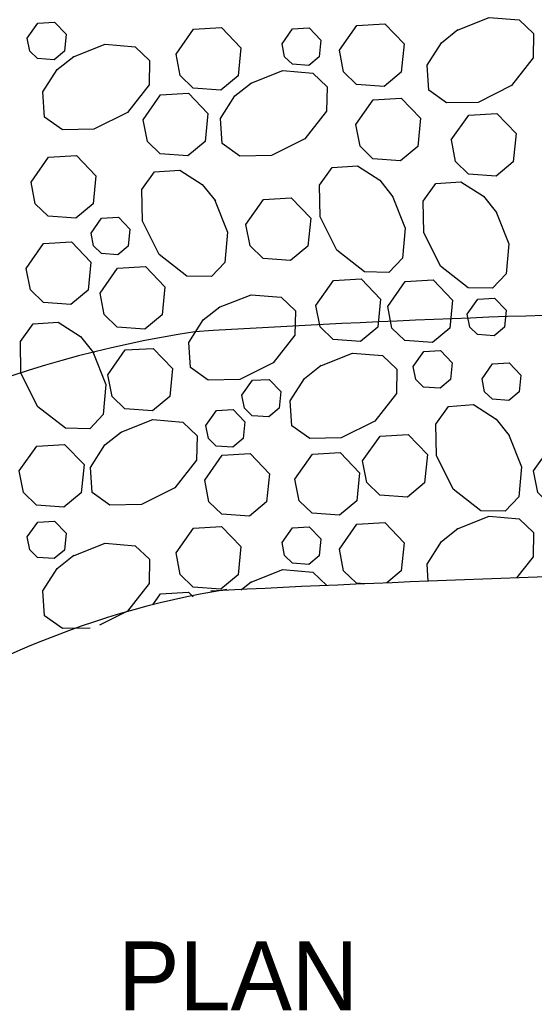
# Model space of a CAD drawing. Extents: x 636183 to 639890, y 299162 to 300538.
# Drawn here: x 638366.6 to 638404, y 299722.2 to 299794.3 of the extents above; entities that cross this region are included whole.
import ezdxf

# ---------------------------------------------------------------- set-up
doc = ezdxf.new("R2010")
doc.units = 0
doc.layers.add('Default', color=7, linetype='Continuous')

msp = doc.modelspace()

# ---------------------------------------------------------------- linework, layer by layer
at = {"layer": 'Default'}
for points in [[(638398.341, 299793.503), (638400.718, 299794.445), (638402.901, 299794.257), (638403.939, 299793.27), (638403.907, 299791.498), (638402.331, 299789.485), (638399.897, 299788.268), (638397.603, 299788.228), (638396.312, 299789.146), (638396.19, 299790.972), (638397.237, 299792.607), (638398.437, 299793.564)], [(638367.124, 299792.943), (638367.887, 299794.028), (638369.104, 299794.097), (638369.949, 299793.22), (638369.828, 299791.991), (638369.075, 299791.365), (638367.873, 299791.452), (638367.308, 299792.001), (638367.125, 299792.943)], [(638377.943, 299791.783), (638379.214, 299793.59), (638381.242, 299793.707), (638382.653, 299792.244), (638382.449, 299790.195), (638381.196, 299789.153), (638379.192, 299789.299), (638378.25, 299790.212), (638377.944, 299791.783)], [(638389.816, 299792.058), (638391.086, 299793.865), (638393.115, 299793.981), (638394.525, 299792.519), (638394.32, 299790.47), (638393.068, 299789.428), (638391.065, 299789.573), (638390.122, 299790.486), (638389.817, 299792.058)], [(638385.652, 299792.526), (638386.414, 299793.61), (638387.631, 299793.68), (638388.478, 299792.802), (638388.355, 299791.574), (638387.604, 299790.948), (638386.401, 299791.035), (638385.836, 299791.583), (638385.653, 299792.526)], [(638370.416, 299791.551), (638372.793, 299792.493), (638374.976, 299792.305), (638376.014, 299791.319), (638375.981, 299789.547), (638374.406, 299787.534), (638371.972, 299786.317), (638369.678, 299786.277), (638368.387, 299787.194), (638368.265, 299789.021), (638369.313, 299790.656), (638370.513, 299791.613)], [(638383.328, 299789.63), (638385.705, 299790.572), (638387.888, 299790.383), (638388.926, 299789.397), (638388.893, 299787.625), (638387.318, 299785.613), (638384.884, 299784.396), (638382.59, 299784.355), (638381.299, 299785.272), (638381.177, 299787.1), (638382.225, 299788.734), (638383.425, 299789.691)], [(638375.553, 299787.002), (638376.824, 299788.809), (638378.851, 299788.925), (638380.262, 299787.463), (638380.058, 299785.414), (638378.805, 299784.372), (638376.802, 299784.517), (638375.86, 299785.431), (638375.554, 299787.002)], [(638391.011, 299786.647), (638392.281, 299788.455), (638394.31, 299788.57), (638395.72, 299787.108), (638395.516, 299785.06), (638394.263, 299784.018), (638392.261, 299784.162), (638391.318, 299785.076), (638391.012, 299786.647)], [(638397.957, 299785.541), (638399.227, 299787.347), (638401.256, 299787.464), (638402.666, 299786.002), (638402.462, 299783.953), (638401.209, 299782.91), (638399.207, 299783.056), (638398.265, 299783.969), (638397.958, 299785.54)], [(638367.406, 299782.467), (638368.677, 299784.275), (638370.704, 299784.39), (638372.115, 299782.928), (638371.911, 299780.88), (638370.658, 299779.837), (638368.655, 299779.982), (638367.713, 299780.897), (638367.407, 299782.467)], [(638393.655, 299781.498), (638394.597, 299779.122), (638394.408, 299776.938), (638393.422, 299775.901), (638391.65, 299775.934), (638389.638, 299777.509), (638388.42, 299779.943), (638388.38, 299782.236), (638389.297, 299783.528), (638391.125, 299783.65), (638392.759, 299782.603), (638393.716, 299781.403)], [(638380.742, 299781.191), (638381.685, 299778.815), (638381.496, 299776.631), (638380.51, 299775.593), (638378.738, 299775.627), (638376.725, 299777.201), (638375.508, 299779.635), (638375.468, 299781.929), (638376.385, 299783.22), (638378.213, 299783.342), (638379.846, 299782.295), (638380.804, 299781.095)], [(638401.187, 299780.346), (638402.129, 299777.969), (638401.941, 299775.786), (638400.955, 299774.748), (638399.183, 299774.781), (638397.169, 299776.356), (638395.953, 299778.79), (638395.913, 299781.084), (638396.83, 299782.375), (638398.657, 299782.497), (638400.291, 299781.45), (638401.249, 299780.25)], [(638383.025, 299779.393), (638384.295, 299781.201), (638386.324, 299781.316), (638387.734, 299779.854), (638387.53, 299777.806), (638386.277, 299776.764), (638384.274, 299776.908), (638383.332, 299777.822), (638383.026, 299779.393)], [(638371.771, 299778.764), (638372.534, 299779.849), (638373.751, 299779.919), (638374.596, 299779.041), (638374.475, 299777.811), (638373.722, 299777.186), (638372.52, 299777.274), (638371.955, 299777.822), (638371.772, 299778.764)], [(638367.05, 299776.192), (638368.32, 299777.999), (638370.349, 299778.115), (638371.759, 299776.653), (638371.555, 299774.603), (638370.302, 299773.561), (638368.299, 299773.707), (638367.357, 299774.62), (638367.051, 299776.191)], [(638372.418, 299774.397), (638373.689, 299776.204), (638375.717, 299776.32), (638377.128, 299774.859), (638376.924, 299772.809), (638375.671, 299771.767), (638373.668, 299771.912), (638372.726, 299772.826), (638372.419, 299774.397)], [(638388.11, 299773.502), (638389.38, 299775.309), (638391.408, 299775.425), (638392.818, 299773.963), (638392.614, 299771.914), (638391.361, 299770.872), (638389.359, 299771.017), (638388.417, 299771.93), (638388.111, 299773.501)], [(638393.336, 299773.424), (638394.606, 299775.232), (638396.635, 299775.348), (638398.045, 299773.885), (638397.841, 299771.837), (638396.587, 299770.795), (638394.585, 299770.94), (638393.643, 299771.854), (638393.337, 299773.424)], [(638381.023, 299773.336), (638383.399, 299774.278), (638385.583, 299774.089), (638386.62, 299773.103), (638386.587, 299771.331), (638385.012, 299769.319), (638382.578, 299768.102), (638380.285, 299768.061), (638378.993, 299768.978), (638378.871, 299770.806), (638379.919, 299772.44), (638381.118, 299773.397)], [(638399.117, 299772.867), (638399.878, 299773.951), (638401.096, 299774.02), (638401.942, 299773.143), (638401.819, 299771.914), (638401.068, 299771.289), (638399.866, 299771.376), (638399.3, 299771.924), (638399.117, 299772.866)], [(638371.903, 299770.124), (638372.846, 299767.747), (638372.658, 299765.564), (638371.671, 299764.526), (638369.899, 299764.559), (638367.886, 299766.134), (638366.67, 299768.567), (638366.629, 299770.862), (638367.546, 299772.152), (638369.374, 299772.275), (638371.008, 299771.227), (638371.965, 299770.027)], [(638372.983, 299768.451), (638374.254, 299770.259), (638376.283, 299770.374), (638377.693, 299768.912), (638377.489, 299766.864), (638376.236, 299765.821), (638374.233, 299765.966), (638373.291, 299766.88), (638372.984, 299768.451)], [(638388.396, 299769.091), (638390.773, 299770.033), (638392.956, 299769.844), (638393.994, 299768.857), (638393.961, 299767.086), (638392.386, 299765.072), (638389.952, 299763.856), (638387.659, 299763.815), (638386.367, 299764.733), (638386.245, 299766.56), (638387.292, 299768.194), (638388.492, 299769.151)], [(638395.184, 299769.053), (638395.947, 299770.138), (638397.164, 299770.208), (638398.009, 299769.33), (638397.888, 299768.101), (638397.135, 299767.475), (638395.933, 299767.563), (638395.368, 299768.111), (638395.185, 299769.053)], [(638400.188, 299768.16), (638400.951, 299769.244), (638402.168, 299769.314), (638403.015, 299768.436), (638402.892, 299767.208), (638402.141, 299766.582), (638400.939, 299766.669), (638400.373, 299767.217), (638400.189, 299768.159)], [(638382.733, 299766.969), (638383.496, 299768.053), (638384.713, 299768.122), (638385.558, 299767.245), (638385.436, 299766.016), (638384.684, 299765.391), (638383.482, 299765.478), (638382.917, 299766.026), (638382.734, 299766.969)], [(638380.112, 299764.764), (638380.874, 299765.849), (638382.091, 299765.918), (638382.937, 299765.041), (638382.815, 299763.812), (638382.063, 299763.186), (638380.861, 299763.273), (638380.296, 299763.821), (638380.113, 299764.764)], [(638402.108, 299764.128), (638403.051, 299761.752), (638402.862, 299759.568), (638401.876, 299758.531), (638400.104, 299758.564), (638398.091, 299760.139), (638396.875, 299762.573), (638396.834, 299764.866), (638397.751, 299766.158), (638399.579, 299766.28), (638401.213, 299765.233), (638402.17, 299764.033)], [(638373.872, 299764.249), (638376.249, 299765.191), (638378.432, 299765.002), (638379.469, 299764.016), (638379.436, 299762.244), (638377.861, 299760.231), (638375.428, 299759.014), (638373.134, 299758.974), (638371.843, 299759.891), (638371.72, 299761.719), (638372.768, 299763.352), (638373.968, 299764.31)], [(638391.509, 299762.192), (638392.779, 299764), (638394.808, 299764.116), (638396.219, 299762.653), (638396.015, 299760.605), (638394.761, 299759.562), (638392.759, 299759.708), (638391.816, 299760.622), (638391.51, 299762.192)], [(638366.545, 299761.463), (638367.816, 299763.27), (638369.845, 299763.386), (638371.254, 299761.924), (638371.05, 299759.875), (638369.797, 299758.833), (638367.794, 299758.978), (638366.852, 299759.891), (638366.547, 299761.463)], [(638380.027, 299760.793), (638381.298, 299762.599), (638383.326, 299762.716), (638384.736, 299761.254), (638384.532, 299759.204), (638383.279, 299758.162), (638381.276, 299758.308), (638380.334, 299759.221), (638380.029, 299760.792)], [(638386.582, 299760.867), (638387.853, 299762.674), (638389.881, 299762.79), (638391.291, 299761.328), (638391.087, 299759.279), (638389.834, 299758.237), (638387.831, 299758.382), (638386.889, 299759.296), (638386.584, 299760.866)], [(638403.939, 299761.463), (638405.21, 299763.27), (638407.238, 299763.386), (638408.648, 299761.924), (638408.444, 299759.875), (638407.191, 299758.833), (638405.188, 299758.978), (638404.246, 299759.891), (638403.941, 299761.463)], [(638367.124, 299756.661), (638367.887, 299757.745), (638369.104, 299757.814), (638369.949, 299756.937), (638369.828, 299755.708), (638369.075, 299755.083), (638367.873, 299755.17), (638367.308, 299755.719), (638367.125, 299756.661)], [(638389.816, 299755.775), (638391.086, 299757.583), (638393.115, 299757.698), (638394.525, 299756.236), (638394.32, 299754.188), (638393.275, 299753.318)], [(638398.341, 299757.22), (638400.718, 299758.162), (638402.901, 299757.974), (638403.939, 299756.988), (638403.907, 299755.216), (638402.704, 299753.678)], [(638377.943, 299755.5), (638379.214, 299757.308), (638381.242, 299757.424), (638382.653, 299755.961), (638382.449, 299753.913), (638381.196, 299752.871), (638379.192, 299753.016), (638378.25, 299753.93), (638377.944, 299755.5)], [(638385.652, 299756.244), (638386.414, 299757.328), (638387.631, 299757.398), (638388.478, 299756.52), (638388.355, 299755.291), (638387.604, 299754.666), (638386.401, 299754.753), (638385.836, 299755.301), (638385.653, 299756.243)], [(638396.274, 299753.44), (638396.19, 299754.69), (638397.237, 299756.324), (638398.437, 299757.281)], [(638370.416, 299755.269), (638372.793, 299756.211), (638374.976, 299756.023), (638376.014, 299755.036), (638375.981, 299753.265), (638374.406, 299751.251), (638372.372, 299750.234)], [(638391.641, 299753.249), (638391.065, 299753.29), (638390.122, 299754.204), (638389.817, 299755.775)], [(638371.695, 299750.029), (638369.678, 299749.994), (638368.387, 299750.912), (638368.265, 299752.738), (638369.313, 299754.373), (638370.513, 299755.33)], [(638383.328, 299753.348), (638385.705, 299754.29), (638387.888, 299754.101), (638388.912, 299753.128)], [(638382.677, 299752.812), (638383.425, 299753.408)], [(638376.26, 299751.724), (638376.824, 299752.527), (638378.851, 299752.643), (638379.187, 299752.295)]]:
    msp.add_lwpolyline(points, dxfattribs=at)
for centre, radius, start, end in [((638433.861, 298880.114), 893.135, 88.008906, 93.501437), ((638447.796, 298449.678), 1304.779, 89.249256, 92.95784)]:
    msp.add_arc(centre, radius, start, end, dxfattribs=at)
for major_axis, ratio in [((0, 115.259), 0.820107), ((0, 96.361), 0.784827)]:
    msp.add_ellipse((638390.958, 299657.201), major_axis=major_axis, ratio=ratio, start_param=0.123497, end_param=0.538521, dxfattribs=at)

# ---------------------------------------------------------------- texts
msp.add_text('PLAN', height=4.9967, dxfattribs=at).set_placement((638373.739, 299722.239))

doc.saveas('drawing.dxf')
